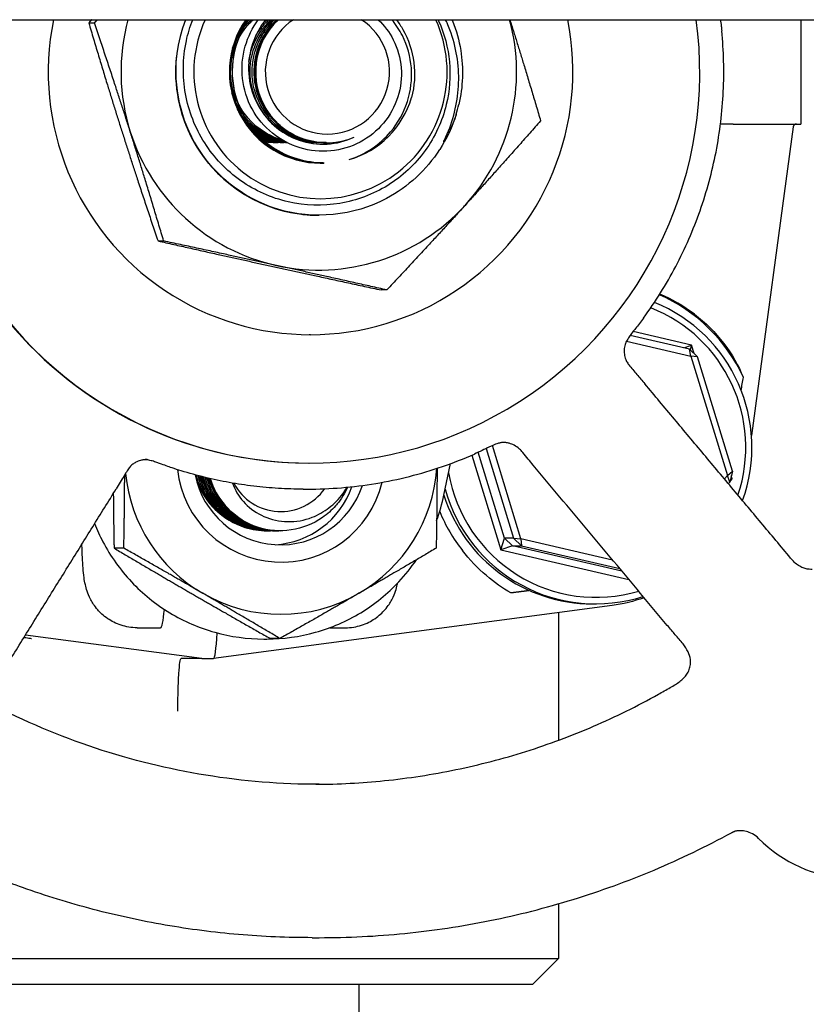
# Model space of a CAD drawing. Header units: inches. Extents: x 24 to 1128, y -58 to 748.
# Tile 486 of 656: x 637.91 to 639.79, y 350.25 to 352.61. Entities that reach past the tile are written whole.
import ezdxf

# ---------------------------------------------------------------- set-up
doc = ezdxf.new("R2010")
doc.units = ezdxf.units.IN
doc.header["$LTSCALE"] = 32
doc.header["$MEASUREMENT"] = 0
doc.layers.add('Visible (ANSI)', color=7, linetype='Continuous', lineweight=30)

msp = doc.modelspace()

# ---------------------------------------------------------------- linework, layer by layer
at = {"layer": 'Visible (ANSI)'}
for p, q in [((621.95163, 352.60867), (657.49113, 352.60867)), ((639.77744, 352.60867), (639.77744, 352.35867)), ((638.07121, 352.601), (638.08466, 352.601)), ((639.61558, 352.35867), (639.77744, 352.35867)), ((639.75957, 352.35191), (639.65923, 351.61193)), ((638.64069, 352.31367), (638.64039, 352.31367)), ((638.62946, 352.26492), (638.63021, 352.26492)), ((638.63415, 352.26492), (638.6349, 352.26492)), ((638.62334, 352.13992), (638.62338, 352.13992)), ((638.23716, 352.07833), (638.25061, 352.07833)), ((638.78532, 351.961), (638.77187, 351.961)), ((638.60276, 351.85375), (638.59977, 351.85375)), ((639.51556, 351.82899), (639.37571, 351.86141)), ((639.36004, 351.8384), (639.5144, 351.80262)), ((639.51051, 351.81933), (639.36868, 351.8522)), ((639.4974, 351.82237), (639.51556, 351.82899)), ((639.51051, 351.81933), (639.53025, 351.80086)), ((639.5144, 351.80262), (639.51051, 351.81933)), ((639.51556, 351.82899), (639.51274, 351.81724)), ((639.52169, 351.80887), (639.51556, 351.82899)), ((639.53025, 351.80086), (639.5144, 351.80262)), ((639.5144, 351.80262), (639.60166, 351.51616)), ((639.61366, 351.52704), (639.53025, 351.80086)), ((639.06724, 351.36648), (639.00467, 351.57187)), ((639.0234, 351.58075), (639.08867, 351.36648)), ((639.1065, 351.36472), (639.03848, 351.58801)), ((638.98943, 351.56514), (639.05852, 351.33834)), ((638.59878, 351.54617), (638.59977, 351.54617)), ((638.92225, 351.46916), (638.93814, 351.54468)), ((639.60166, 351.51616), (639.61366, 351.52704)), ((639.61366, 351.52704), (639.60757, 351.50067)), ((639.60166, 351.51616), (639.59434, 351.5083)), ((639.60757, 351.50067), (639.60166, 351.51616)), ((639.60397, 351.4968), (639.60757, 351.50067)), ((639.60793, 351.50223), (639.61333, 351.50803)), ((639.61333, 351.50803), (639.609, 351.50686)), ((639.60997, 351.51106), (639.61333, 351.50803)), ((639.61333, 351.50803), (639.61102, 351.51561)), ((638.58494, 351.48367), (638.59483, 351.48367)), ((638.49893, 351.38367), (638.49897, 351.38367)), ((638.50289, 351.38367), (638.50293, 351.38367)), ((638.50685, 351.38367), (638.50689, 351.38367)), ((638.51081, 351.38367), (638.51085, 351.38367)), ((638.51477, 351.38367), (638.51481, 351.38367)), ((638.51872, 351.38367), (638.51876, 351.38367)), ((638.52268, 351.38367), (638.52272, 351.38367)), ((638.52664, 351.38367), (638.52668, 351.38367)), ((638.5306, 351.38367), (638.53064, 351.38367)), ((639.05852, 351.33834), (639.06724, 351.36648)), ((639.06724, 351.36648), (639.08698, 351.34801)), ((639.08867, 351.36648), (639.06724, 351.36648)), ((639.08867, 351.36648), (639.1065, 351.36472)), ((639.10842, 351.34801), (639.08867, 351.36648)), ((639.1065, 351.36472), (639.10842, 351.34801)), ((639.32662, 351.3137), (639.1065, 351.36472)), ((638.15528, 351.34216), (638.1318, 351.34216)), ((639.08698, 351.34801), (639.05852, 351.33834)), ((639.05852, 351.33834), (639.36555, 351.26717)), ((639.34866, 351.28735), (639.08698, 351.34801)), ((639.08698, 351.34801), (639.10842, 351.34801)), ((639.10842, 351.34801), (639.3435, 351.29351)), ((639.3254, 351.20478), (638.37032, 351.07743)), ((639.27854, 351.20867), (639.28605, 351.20867)), ((639.19688, 351.18764), (639.19688, 350.88181)), ((638.1872, 351.15149), (638.24333, 351.15149)), ((638.64868, 351.15149), (638.68619, 351.15149)), ((638.34178, 351.07742), (637.91938, 351.13376)), ((638.34178, 351.07742), (637.91938, 351.13376)), ((638.49038, 351.12442), (638.498, 351.12442)), ((638.52952, 351.12566), (638.50605, 351.12566)), ((638.34178, 351.07742), (638.29265, 351.07742)), ((638.34178, 351.07742), (638.37022, 351.07742)), ((639.19688, 350.48984), (639.19688, 350.35867)), ((638.60685, 350.40867), (638.6233, 350.40867)), ((637.24938, 350.35867), (639.19688, 350.35867)), ((639.13438, 350.29617), (639.19688, 350.35867)), ((639.13438, 350.29617), (637.31188, 350.29617)), ((638.71813, 350.29617), (638.71813, 338.10867))]:
    msp.add_line(p, q, dxfattribs=at)
for centre, radius, start, end in [((639.76731, 352.35086), 0.00781, 90, 172.27803), ((639.90766, 350.87497), 0.325, 224.62068, 32.74638)]:
    msp.add_arc(centre, radius, start, end, dxfattribs=at)
for centre, major_axis, ratio, start_param, end_param in [((638.59977, 352.48367), (0, -0.9375), 0.9979959, 4.5786574, 7.9877132), ((638.59878, 352.48367), (0, -0.9375), 0.9979959, 4.5786574, 6.2831853), ((638.60276, 352.48367), (0, -0.62992), 0.9979959, 4.5126255, 8.0537451), ((638.62253, 352.48367), (0, -0.475), 0.9979959, 4.446095, 5.0203993), ((638.62253, 352.48367), (0, -0.34375), 0.9979959, 4.3402204, 6.2843636), ((638.62653, 352.48367), (0, -0.30408), 0.9979959, 4.2887596, 8.277611), ((638.62653, 352.48367), (0, -0.21875), 0.9979959, 4.1041434, 6.2898922), ((638.64069, 352.48367), (0, -0.17), 0.9979959, 3.8862884, 6.6841413), ((638.64308, 352.48367), (0, -0.14917), 0.9979959, 3.7188468, 8.8475238), ((638.62253, 352.48367), (0, -0.34375), 0.9979959, 1.9247129, 1.9429649), ((638.62253, 352.48367), (0, 0.475), 0.9979959, 3.9732017, 4.978683), ((638.63511, 352.48367), (0, -0.21875), 0.9979959, 0.2808441, 1.2855084), ((638.62402, 352.48367), (0, -0.34375), 0.9979959, 1.2716341, 1.3406181), ((638.62253, 352.48367), (0, -0.475), 0.9979959, 5.0203993, 6.0675968), ((638.62253, 352.48367), (0, -0.475), 0.9979959, 6.0675968, 7.1147944), ((639.27755, 351.58367), (0, 0.4), 0.9979959, 5.1454509, 5.8676431), ((639.28117, 351.58367), (0.18146, 0.35678), 0.996606, 6.1060776, 6.3467118), ((639.28605, 351.58367), (0, 0.375), 0.9979959, 4.3653813, 5.8977197), ((639.28704, 351.58367), (0, 0.35938), 0.9979959, 4.3883372, 5.909236), ((639.87431, 354.5935), (-0.57537, -4.33091), 0.0428318, 0.8511347, 0.8607217), ((638.53164, 351.55867), (0, -0.25014), 0.9979959, 4.8258976, 7.6171006), ((638.53164, 351.55867), (0, 0.375), 0.9979959, 3.6651914, 4.6443888), ((639.28704, 351.58367), (0, -0.35938), 0.9979959, 4.8823609, 6.5714919), ((638.53164, 351.55867), (0, -0.375), 0.9979959, 4.8125504, 5.7595865), ((638.53012, 351.55867), (0, -0.2085), 0.9979959, 4.9092162, 7.5312291), ((638.49445, 351.55867), (0.11275, -0.1333), 0.988373, 4.2534579, 5.0501195), ((638.53161, 351.55867), (0, -0.12866), 0.9979959, 5.2064265, 7.2399826), ((638.53161, 351.55867), (0, -0.12866), 0.9979959, 5.2064265, 7.2399826), ((638.50545, 351.55867), (0, -0.2085), 0.9979959, 0.0593227, 1.2322364), ((639.28605, 351.58367), (0, -0.375), 0.9979959, 4.9820488, 6.591694), ((639.27854, 351.58367), (0, -0.375), 0.9979959, 5.0231867, 6.2831853), ((639.28117, 351.58367), (0.18146, 0.35678), 0.996606, 2.4339154, 2.7063289), ((638.53164, 351.55867), (0, -0.375), 0.9979959, 5.7595865, 6.8067841), ((638.24333, 351.40149), (0, -0.25), 0.0632779, 0, 0.6027509), ((638.37023, 351.26657), (-0.00001, -0.18915), 0.0627256, 0.000003, 0.8304589)]:
    msp.add_ellipse(centre, major_axis=major_axis, ratio=ratio, start_param=start_param, end_param=end_param, dxfattribs=at)
for points, knots in [([(638.6233, 350.77617), (638.44153, 350.77617), (638.2598, 350.80556), (637.91472, 350.92017), (637.75143, 351.00536), (637.45986, 351.22292), (637.33161, 351.35526), (637.12315, 351.65368), (637.04296, 351.81972), (636.93876, 352.16869), (636.91476, 352.35156), (636.92081, 352.55865), (636.92209, 352.58368), (636.92392, 352.60867)], [6.0168795, 6.0168795, 6.0168795, 6.0168795, 6.3369274, 6.3369274, 6.6569658, 6.6569658, 6.9769794, 6.9769794, 7.2969629, 7.2969629, 7.616923, 7.616923, 7.6609424, 7.6609424, 7.6609424, 7.6609424]), ([(638.90965, 352.60593), (638.92364, 352.57474), (638.93237, 352.54144), (638.93867, 352.47312), (638.93613, 352.43857), (638.91841, 352.36543), (638.90112, 352.32799), (638.85306, 352.2616), (638.82268, 352.23335), (638.75261, 352.1899), (638.71355, 352.17521), (638.63173, 352.16155), (638.58975, 352.16282), (638.50836, 352.1814), (638.46976, 352.19863), (638.40107, 352.24706), (638.3717, 352.27786), (638.32621, 352.34921), (638.31062, 352.38912), (638.29547, 352.47292), (638.29617, 352.51603), (638.30877, 352.57517), (638.31386, 352.59219), (638.32028, 352.60867)], [-5.0704915, -5.0704915, -5.0704915, -5.0704915, -4.8092414, -4.8092414, -4.5465572, -4.5465572, -4.2346915, -4.2346915, -3.9208419, -3.9208419, -3.6050086, -3.6050086, -3.2871921, -3.2871921, -2.9673924, -2.9673924, -2.64561, -2.64561, -2.321845, -2.321845, -1.9960977, -1.9960977, -1.8604876, -1.8604876, -1.8604876, -1.8604876]), ([(638.44895, 352.60848), (638.43129, 352.58294), (638.41891, 352.55373), (638.41342, 352.5231), (638.40218, 352.46044), (638.41996, 352.39306), (638.46076, 352.34403), (638.5015, 352.29507), (638.56442, 352.26532), (638.62811, 352.26492), (638.62856, 352.26492), (638.62901, 352.26492), (638.62946, 352.26492)], [-32.0241721, -32.0241721, -32.0241721, -32.0241721, -31.5971744, -31.5971744, -31.5971744, -30.7235725, -30.7235725, -30.7235725, -29.8513057, -29.8513057, -29.8513057, -29.8451302, -29.8451302, -29.8451302, -29.8451302]), ([(638.63256, 352.26526), (638.59872, 352.26493), (638.5648, 352.27218), (638.53435, 352.28697), (638.47675, 352.31495), (638.43267, 352.36936), (638.41722, 352.43145), (638.40226, 352.49159), (638.41442, 352.55782), (638.44943, 352.60867)], [23.5512365, 23.5512365, 23.5512365, 23.5512365, 24.0148367, 24.0148367, 24.0148367, 24.8917109, 24.8917109, 24.8917109, 25.7409868, 25.7409868, 25.7409868, 25.7409868]), ([(638.53462, 352.32032), (638.53157, 352.32118), (638.52855, 352.32213), (638.52556, 352.32318), (638.47568, 352.34055), (638.43498, 352.38238), (638.41897, 352.43265), (638.40279, 352.48341), (638.41221, 352.54155), (638.44344, 352.58441), (638.44982, 352.59317), (638.45708, 352.60124), (638.46504, 352.60855)], [92.9572091, 92.9572091, 92.9572091, 92.9572091, 93.0129992, 93.0129992, 93.0129992, 93.942952, 93.942952, 93.942952, 94.8820549, 94.8820549, 94.8820549, 95.0738801, 95.0738801, 95.0738801, 95.0738801]), ([(638.45354, 352.60851), (638.44246, 352.59262), (638.43346, 352.57527), (638.42703, 352.55695), (638.40579, 352.49648), (638.41291, 352.42655), (638.44598, 352.37146), (638.47881, 352.31678), (638.53656, 352.27773), (638.59955, 352.26767), (638.61099, 352.26584), (638.62256, 352.26497), (638.63413, 352.26503)], [-25.7409868, -25.7409868, -25.7409868, -25.7409868, -25.4743607, -25.4743607, -25.4743607, -24.594092, -24.594092, -24.594092, -23.7205704, -23.7205704, -23.7205704, -23.5619449, -23.5619449, -23.5619449, -23.5619449]), ([(638.63494, 352.26517), (638.59142, 352.26536), (638.54789, 352.27826), (638.51183, 352.30269), (638.4588, 352.33862), (638.42293, 352.3988), (638.41652, 352.46247), (638.41137, 352.51365), (638.42534, 352.56631), (638.45424, 352.60862)], [17.2787596, 17.2787596, 17.2787596, 17.2787596, 17.8752194, 17.8752194, 17.8752194, 18.7524691, 18.7524691, 18.7524691, 19.4578015, 19.4578015, 19.4578015, 19.4578015]), ([(638.76466, 352.60867), (638.77931, 352.59484), (638.7915, 352.57856), (638.81135, 352.53972), (638.81781, 352.51698), (638.82171, 352.46998), (638.81901, 352.44617), (638.8046, 352.4006), (638.79292, 352.37931), (638.76191, 352.34214), (638.7428, 352.32668), (638.6995, 352.30378), (638.67568, 352.29665), (638.62635, 352.29184), (638.60131, 352.29432), (638.5533, 352.30877), (638.53081, 352.3207), (638.49142, 352.35265), (638.47496, 352.37245), (638.45036, 352.41745), (638.44256, 352.44227), (638.4368, 352.49377), (638.43902, 352.51997), (638.45271, 352.56793), (638.46328, 352.58948), (638.47732, 352.60867)], [-3.7202337, -3.7202337, -3.7202337, -3.7202337, -3.5648477, -3.5648477, -3.385163, -3.385163, -3.2033156, -3.2033156, -3.0193061, -3.0193061, -2.8331349, -2.8331349, -2.6448024, -2.6448024, -2.4543091, -2.4543091, -2.2616553, -2.2616553, -2.0668416, -2.0668416, -1.8698684, -1.8698684, -1.6707361, -1.6707361, -1.4882219, -1.4882219, -1.4882219, -1.4882219]), ([(638.49494, 352.60867), (638.48128, 352.59149), (638.4707, 352.57203), (638.45605, 352.52811), (638.45292, 352.50379), (638.4562, 352.45565), (638.46244, 352.4323), (638.48345, 352.38965), (638.49787, 352.3707), (638.53294, 352.33969), (638.55315, 352.32783), (638.59665, 352.31271), (638.61946, 352.30946), (638.66468, 352.31194), (638.68665, 352.31751), (638.70691, 352.32715)], [-1.2375153, -1.2375153, -1.2375153, -1.2375153, -1.0693429, -1.0693429, -0.8839593, -0.8839593, -0.7014387, -0.7014387, -0.5217818, -0.5217818, -0.3449893, -0.3449893, -0.1710619, -0.1710619, 0, 0, 0, 0]), ([(638.6287, 352.31385), (638.58874, 352.31409), (638.54879, 352.32829), (638.51826, 352.35414), (638.4778, 352.3884), (638.45485, 352.44231), (638.45817, 352.49509), (638.46086, 352.53799), (638.48085, 352.57931), (638.51199, 352.6086)], [29.8451302, 29.8451302, 29.8451302, 29.8451302, 30.549629, 30.549629, 30.549629, 31.4831363, 31.4831363, 31.4831363, 32.2420271, 32.2420271, 32.2420271, 32.2420271]), ([(638.45504, 352.5087), (638.45666, 352.52047), (638.45951, 352.53207), (638.46363, 352.54323), (638.47279, 352.56808), (638.48808, 352.59045), (638.50742, 352.60843)], [37.84681774, 37.84681774, 37.84681774, 37.84681774, 38.05705266, 38.05705266, 38.05705266, 38.52521239, 38.52521239, 38.52521239, 38.52521239]), ([(638.63335, 352.314), (638.60772, 352.31399), (638.58209, 352.31954), (638.559, 352.3307), (638.51124, 352.35379), (638.47554, 352.40032), (638.46557, 352.45233), (638.4556, 352.50434), (638.4716, 352.56058), (638.50731, 352.59936), (638.51028, 352.60258), (638.51338, 352.60568), (638.51659, 352.60864)], [23.5619449, 23.5619449, 23.5619449, 23.5619449, 24.013411, 24.013411, 24.013411, 24.9473362, 24.9473362, 24.9473362, 25.8812012, 25.8812012, 25.8812012, 25.9588418, 25.9588418, 25.9588418, 25.9588418]), ([(638.63802, 352.31381), (638.62693, 352.31374), (638.61584, 352.31476), (638.60495, 352.31691), (638.55288, 352.32719), (638.50656, 352.36323), (638.48377, 352.41111), (638.46099, 352.45899), (638.46229, 352.51754), (638.48708, 352.56417), (638.49591, 352.58078), (638.50764, 352.59573), (638.52144, 352.60844)], [17.2787596, 17.2787596, 17.2787596, 17.2787596, 17.4742343, 17.4742343, 17.4742343, 18.4085858, 18.4085858, 18.4085858, 19.3428758, 19.3428758, 19.3428758, 19.6756565, 19.6756565, 19.6756565, 19.6756565]), ([(638.64041, 352.31399), (638.6101, 352.31406), (638.57979, 352.32193), (638.55366, 352.33732), (638.50792, 352.36428), (638.47615, 352.41363), (638.47052, 352.46633), (638.46494, 352.51866), (638.48527, 352.57301), (638.52362, 352.60867)], [10.9955743, 10.9955743, 10.9955743, 10.9955743, 11.5294271, 11.5294271, 11.5294271, 12.4641731, 12.4641731, 12.4641731, 13.3924712, 13.3924712, 13.3924712, 13.3924712]), ([(638.46984, 352.5669), (638.47237, 352.5715), (638.47512, 352.57599), (638.47809, 352.58033), (638.48516, 352.59065), (638.49341, 352.60009), (638.5026, 352.60852)], [44.49395151, 44.49395151, 44.49395151, 44.49395151, 44.58710834, 44.58710834, 44.58710834, 44.80839769, 44.80839769, 44.80839769, 44.80839769]), ([(638.69562, 352.27349), (638.71489, 352.27977), (638.73319, 352.28868), (638.76664, 352.31121), (638.78165, 352.32466), (638.81252, 352.36128), (638.82616, 352.38583), (638.84309, 352.43841), (638.84635, 352.46588), (638.84213, 352.52011), (638.83483, 352.54634), (638.81575, 352.58409), (638.80733, 352.59693), (638.79759, 352.60867)], [-3.1722778, -3.1722778, -3.1722778, -3.1722778, -3.0186699, -3.0186699, -2.8665315, -2.8665315, -2.6554083, -2.6554083, -2.4471425, -2.4471425, -2.2417348, -2.2417348, -2.1246923, -2.1246923, -2.1246923, -2.1246923]), ([(638.80851, 352.60867), (638.81415, 352.60123), (638.8193, 352.59341), (638.83778, 352.56091), (638.84672, 352.53405), (638.85389, 352.47809), (638.85194, 352.44952), (638.8446, 352.42211)], [-0.5023483, -0.5023483, -0.5023483, -0.5023483, -0.43062442, -0.43062442, -0.2163901, -0.2163901, 0, 0, 0, 0]), ([(638.92713, 352.32782), (638.94459, 352.36611), (638.95482, 352.40728), (638.95962, 352.49241), (638.95369, 352.5356), (638.93578, 352.58739), (638.9314, 352.59817), (638.92646, 352.60867)], [-1.59923361, -1.59923361, -1.59923361, -1.59923361, -1.27914254, -1.27914254, -0.94996665, -0.94996665, -0.86105781, -0.86105781, -0.86105781, -0.86105781]), ([(638.94202, 352.60867), (638.94238, 352.60779), (638.94273, 352.60692), (638.95211, 352.58319), (638.95862, 352.55941), (638.96943, 352.49196), (638.96793, 352.44777), (638.95803, 352.40524)], [-0.52692805, -0.52692805, -0.52692805, -0.52692805, -0.51973951, -0.51973951, -0.33275492, -0.33275492, 0, 0, 0, 0]), ([(639.58486, 352.60867), (639.5856, 352.60358), (639.5863, 352.59848), (639.58734, 352.58961), (639.58773, 352.58586), (639.5881, 352.58212)], [0.474379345, 0.474379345, 0.474379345, 0.474379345, 0.513894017, 0.513894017, 0.54256811, 0.54256811, 0.54256811, 0.54256811]), ([(639.40065, 351.89358), (639.4293, 351.93286), (639.45509, 351.97424), (639.50039, 352.06031), (639.5199, 352.10501), (639.55222, 352.19677), (639.56503, 352.24383), (639.58369, 352.33932), (639.58953, 352.38775), (639.59413, 352.48494), (639.59288, 352.5337), (639.5881, 352.58212)], [1.20586873, 1.20586873, 1.20586873, 1.20586873, 1.35183977, 1.35183977, 1.49781081, 1.49781081, 1.64378185, 1.64378185, 1.78975288, 1.78975288, 1.93572392, 1.93572392, 1.93572392, 1.93572392]), ([(638.91197, 352.29754), (638.88026, 352.24868), (638.83634, 352.20769), (638.78494, 352.18029), (638.7059, 352.13817), (638.61013, 352.12869), (638.52439, 352.1545), (638.43868, 352.1803), (638.36403, 352.24105), (638.32129, 352.31975), (638.28846, 352.38021), (638.27475, 352.45071), (638.28147, 352.5191)], [5.2851664, 5.2851664, 5.2851664, 5.2851664, 5.7936548, 5.7936548, 5.7936548, 6.5754431, 6.5754431, 6.5754431, 7.3569225, 7.3569225, 7.3569225, 7.9571961, 7.9571961, 7.9571961, 7.9571961]), ([(638.27975, 352.49545), (638.2775, 352.41857), (638.30137, 352.3409), (638.34722, 352.27904), (638.40044, 352.20723), (638.48263, 352.15759), (638.5709, 352.14395), (638.58824, 352.14127), (638.60578, 352.13998), (638.62332, 352.14005)], [-14.1713973, -14.1713973, -14.1713973, -14.1713973, -13.4995536, -13.4995536, -13.4995536, -12.7196121, -12.7196121, -12.7196121, -12.5663706, -12.5663706, -12.5663706, -12.5663706]), ([(638.53848, 352.31837), (638.51956, 352.32268), (638.50137, 352.33013), (638.485, 352.34059), (638.45159, 352.36197), (638.42642, 352.39554), (638.41429, 352.4332)], [99.188728, 99.188728, 99.188728, 99.188728, 99.530696, 99.530696, 99.530696, 100.2290431, 100.2290431, 100.2290431, 100.2290431]), ([(638.54138, 352.31677), (638.50736, 352.32322), (638.4752, 352.33979), (638.45084, 352.36444), (638.44189, 352.3735), (638.43404, 352.38361), (638.42739, 352.39446)], [105.42668117, 105.42668117, 105.42668117, 105.42668117, 106.03682647, 106.03682647, 106.03682647, 106.26125722, 106.26125722, 106.26125722, 106.26125722]), ([(638.95184, 352.38236), (638.94234, 352.35162), (638.9308, 352.3302), (638.9244, 352.31921), (638.92317, 352.31726), (638.92233, 352.31612), (638.92216, 352.31591), (638.922, 352.31574), (638.92196, 352.3157), (638.9219, 352.31567), (638.92189, 352.31566), (638.92186, 352.31565), (638.92185, 352.31565), (638.92184, 352.31565), (638.92183, 352.31566), (638.92182, 352.31567), (638.92182, 352.31567), (638.92181, 352.3157), (638.92181, 352.31571), (638.9218, 352.31579), (638.92182, 352.31588), (638.9222, 352.31725), (638.92435, 352.32173), (638.92713, 352.32782)], [-0.32425255, -0.32425255, -0.32425255, -0.32425255, -0.13434383, -0.13434383, -0.07553483, -0.07553483, -0.06406424, -0.06406424, -0.06072925, -0.06072925, -0.05932586, -0.05932586, -0.05850628, -0.05850628, -0.05780445, -0.05780445, -0.05699234, -0.05699234, -0.05569314, -0.05569314, -0.05100977, -0.05100977, 0, 0, 0, 0]), ([(638.54487, 352.31478), (638.53372, 352.31589), (638.52268, 352.31811), (638.51197, 352.32146), (638.488, 352.32897), (638.46592, 352.34206), (638.44747, 352.35908)], [117.91614208, 117.91614208, 117.91614208, 117.91614208, 118.11372688, 118.11372688, 118.11372688, 118.55598955, 118.55598955, 118.55598955, 118.55598955]), ([(638.54591, 352.31444), (638.52055, 352.31628), (638.49558, 352.32357), (638.4735, 352.3362), (638.46702, 352.3399), (638.46081, 352.34406), (638.4549, 352.34861)], [124.16578349, 124.16578349, 124.16578349, 124.16578349, 124.61359056, 124.61359056, 124.61359056, 124.74509816, 124.74509816, 124.74509816, 124.74509816]), ([(639.60118, 352.35856), (639.59702, 352.3585), (639.59259, 352.35843), (639.58704, 352.3584), (639.58635, 352.3584), (639.58546, 352.35839), (639.58527, 352.35839), (639.58509, 352.35839)], [0.027184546, 0.027184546, 0.027184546, 0.027184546, 0.056924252, 0.056924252, 0.061161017, 0.061161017, 0.062322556, 0.062322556, 0.062322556, 0.062322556]), ([(638.54672, 352.31384), (638.53542, 352.31391), (638.52414, 352.3151), (638.51307, 352.31747), (638.49682, 352.32096), (638.48118, 352.32697), (638.46669, 352.33506)], [136.67192198, 136.67192198, 136.67192198, 136.67192198, 136.87117991, 136.87117991, 136.87117991, 137.16377669, 137.16377669, 137.16377669, 137.16377669]), ([(638.62397, 352.31369), (638.62042, 352.31368), (638.61687, 352.31378), (638.61333, 352.314), (638.59603, 352.31508), (638.57897, 352.31897), (638.56283, 352.32526)], [36.12831552, 36.12831552, 36.12831552, 36.12831552, 36.19080444, 36.19080444, 36.19080444, 36.49604281, 36.49604281, 36.49604281, 36.49604281]), ([(638.5348, 352.31386), (638.52145, 352.31377), (638.5081, 352.31525), (638.49509, 352.31836), (638.48928, 352.31975), (638.48356, 352.32146), (638.47794, 352.32348)], [155.50883635, 155.50883635, 155.50883635, 155.50883635, 155.74421658, 155.74421658, 155.74421658, 155.84940795, 155.84940795, 155.84940795, 155.84940795]), ([(638.52073, 352.31379), (638.51087, 352.31373), (638.50101, 352.31453), (638.49128, 352.31623), (638.489, 352.31663), (638.48673, 352.31708), (638.48447, 352.31758)], [174.35839227, 174.35839227, 174.35839227, 174.35839227, 174.53225659, 174.53225659, 174.53225659, 174.57301344, 174.57301344, 174.57301344, 174.57301344]), ([(639.52244, 351.90301), (639.5489, 351.88297), (639.57325, 351.85868), (639.61309, 351.8065), (639.62851, 351.77858), (639.63946, 351.75256), (639.63968, 351.75204), (639.63989, 351.75153)], [2.42631602, 2.42631602, 2.42631602, 2.42631602, 2.67966729, 2.67966729, 2.93613935, 2.93613935, 2.94129083, 2.94129083, 2.94129083, 2.94129083]), ([(639.40065, 351.89358), (639.39439, 351.885), (639.38791, 351.87659), (639.37899, 351.86551), (639.37665, 351.86261), (639.37149, 351.85605), (639.36868, 351.85232), (639.36376, 351.84507), (639.3616, 351.8415), (639.35807, 351.83448), (639.35675, 351.83105), (639.35527, 351.82522), (639.35486, 351.82313), (639.35431, 351.81871), (639.35417, 351.81635), (639.3542, 351.81162), (639.35438, 351.80919), (639.35502, 351.80459), (639.35549, 351.80236), (639.35715, 351.79623), (639.35861, 351.79281), (639.36175, 351.78686), (639.36345, 351.78424), (639.36826, 351.77765), (639.37148, 351.77376), (639.38121, 351.76236), (639.38763, 351.75514), (639.39752, 351.74351), (639.40066, 351.73977), (639.4038, 351.73602)], [0, 0, 0, 0, 0.0809592, 0.0809592, 0.10921795, 0.10921795, 0.14455126, 0.14455126, 0.17664561, 0.17664561, 0.21272172, 0.21272172, 0.23072697, 0.23072697, 0.24880729, 0.24880729, 0.26692667, 0.26692667, 0.2850304, 0.2850304, 0.32158017, 0.32158017, 0.35742127, 0.35742127, 0.40238945, 0.40238945, 0.49196172, 0.49196172, 0.53205139, 0.53205139, 0.53205139, 0.53205139]), ([(639.75757, 351.31324), (639.73398, 351.34142), (639.7104, 351.3696), (639.66324, 351.42597), (639.63965, 351.45415), (639.59249, 351.51052), (639.5689, 351.5387), (639.52173, 351.59507), (639.49815, 351.62326), (639.45097, 351.67964), (639.42739, 351.70783), (639.4038, 351.73602)], [0.8598495, 0.8598495, 0.8598495, 0.8598495, 1.1611291, 1.1611291, 1.4624087, 1.4624087, 1.7636884, 1.7636884, 2.064968, 2.064968, 2.3662476, 2.3662476, 2.3662476, 2.3662476]), ([(639.06278, 351.59538), (639.06278, 351.59538), (639.06251, 351.59537), (639.06109, 351.59525), (639.05986, 351.59511), (639.05649, 351.59453), (639.05414, 351.59399), (639.04972, 351.59259), (639.04796, 351.59197), (639.04408, 351.59046), (639.04192, 351.58955), (639.03701, 351.58736), (639.03423, 351.58604), (639.02544, 351.58176), (639.01973, 351.57891), (639.00786, 351.57329), (639.00155, 351.57043), (638.99527, 351.56768)], [0.02570148, 0.02570148, 0.02570148, 0.02570148, 0.04450107, 0.04450107, 0.06770751, 0.06770751, 0.10077089, 0.10077089, 0.1183022, 0.1183022, 0.13697344, 0.13697344, 0.16060257, 0.16060257, 0.21250774, 0.21250774, 0.26483484, 0.26483484, 0.26483484, 0.26483484]), ([(639.06526, 351.59543), (639.06483, 351.59543), (639.06443, 351.59543), (639.06383, 351.59542), (639.06362, 351.59541), (639.06316, 351.5954), (639.06296, 351.59539), (639.06272, 351.59538), (639.06268, 351.59538), (639.06268, 351.59538)], [0, 0, 0, 0, 0.004073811, 0.004073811, 0.007101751, 0.007101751, 0.011636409, 0.011636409, 0.0165086, 0.0165086, 0.0165086, 0.0165086]), ([(639.06704, 351.59537), (639.06704, 351.59537), (639.06704, 351.59537), (639.067, 351.59537), (639.06672, 351.59539), (639.06587, 351.59542), (639.06537, 351.59543), (639.0648, 351.59543)], [0.453657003, 0.453657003, 0.453657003, 0.453657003, 0.454325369, 0.454325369, 0.464074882, 0.464074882, 0.472445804, 0.472445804, 0.472445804, 0.472445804]), ([(639.13609, 351.5414), (639.1323, 351.54592), (639.12833, 351.55071), (639.12002, 351.56104), (639.11579, 351.56653), (639.10878, 351.57451), (639.10619, 351.57724), (639.09951, 351.58336), (639.09524, 351.58646), (639.08691, 351.59083), (639.08289, 351.59238), (639.07604, 351.59419), (639.07326, 351.59472), (639.06909, 351.5952), (639.06773, 351.59532), (639.06592, 351.5954), (639.06546, 351.59542), (639.06501, 351.59543)], [0, 0, 0, 0, 0.04837047, 0.04837047, 0.10140037, 0.10140037, 0.12977001, 0.12977001, 0.17069882, 0.17069882, 0.20357861, 0.20357861, 0.22520632, 0.22520632, 0.23560529, 0.23560529, 0.23905865, 0.23905865, 0.23905865, 0.23905865]), ([(638.21129, 351.55446), (638.21086, 351.55446), (638.21045, 351.55445), (638.20965, 351.55443), (638.2094, 351.55443), (638.20899, 351.55441), (638.20886, 351.5544), (638.20858, 351.55439), (638.20845, 351.55439), (638.20811, 351.55437), (638.20792, 351.55436), (638.20745, 351.55433), (638.20717, 351.55431), (638.20653, 351.55426), (638.20614, 351.55423), (638.20489, 351.55411), (638.20399, 351.55401), (638.20045, 351.55352), (638.19783, 351.55297), (638.19119, 351.55115), (638.1873, 351.54955), (638.18122, 351.54638), (638.17878, 351.54477), (638.17396, 351.54104), (638.17181, 351.53891), (638.16784, 351.53425), (638.16561, 351.53117), (638.16082, 351.52379), (638.15835, 351.51967), (638.15003, 351.50564), (638.14379, 351.49518), (638.13698, 351.48421)], [0, 0, 0, 0, 0.00473662, 0.00473662, 0.01146926, 0.01146926, 0.01520822, 0.01520822, 0.01802118, 0.01802118, 0.0203577, 0.0203577, 0.02285723, 0.02285723, 0.02599976, 0.02599976, 0.03313054, 0.03313054, 0.05458148, 0.05458148, 0.09121865, 0.09121865, 0.12491933, 0.12491933, 0.16994964, 0.16994964, 0.21440248, 0.21440248, 0.25904771, 0.25904771, 0.36844187, 0.36844187, 0.36844187, 0.36844187]), ([(638.29256, 351.52754), (638.2852, 351.5298), (638.27776, 351.53219), (638.26598, 351.53617), (638.26143, 351.53777), (638.25188, 351.54123), (638.24655, 351.54324), (638.23792, 351.54636), (638.23474, 351.54747), (638.22782, 351.54975), (638.224, 351.55089), (638.21851, 351.55233), (638.21653, 351.55279), (638.21323, 351.55347), (638.21189, 351.55369), (638.20889, 351.55413), (638.20766, 351.55422), (638.2067, 351.55427)], [0, 0, 0, 0, 0.05878134, 0.05878134, 0.09886566, 0.09886566, 0.14382223, 0.14382223, 0.16960578, 0.16960578, 0.20065599, 0.20065599, 0.22097491, 0.22097491, 0.2412276, 0.2412276, 0.27665512, 0.27665512, 0.27665512, 0.27665512]), ([(638.2112, 351.55445), (638.2112, 351.55445), (638.21117, 351.55445), (638.21104, 351.55445), (638.21095, 351.55445), (638.21083, 351.55445)], [0.4091138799, 0.4091138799, 0.4091138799, 0.4091138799, 0.4128249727, 0.4128249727, 0.4159605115, 0.4159605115, 0.4159605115, 0.4159605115]), ([(638.59483, 351.48367), (638.6223, 351.48367), (638.64977, 351.48481), (638.70452, 351.48935), (638.7318, 351.49275), (638.786, 351.5018), (638.81291, 351.50744), (638.86617, 351.52094), (638.89252, 351.52879), (638.9445, 351.54664), (638.97011, 351.55664), (638.99527, 351.56768)], [0.26630582, 0.26630582, 0.26630582, 0.26630582, 0.34886203, 0.34886203, 0.43141824, 0.43141824, 0.51397444, 0.51397444, 0.59653065, 0.59653065, 0.67908686, 0.67908686, 0.67908686, 0.67908686]), ([(638.58494, 351.48367), (638.56516, 351.48367), (638.54538, 351.48426), (638.50588, 351.48661), (638.48617, 351.48838), (638.44688, 351.49308), (638.42731, 351.49602), (638.38837, 351.50306), (638.36901, 351.50715), (638.33056, 351.51649), (638.31147, 351.52174), (638.29256, 351.52754)], [6.01687949, 6.01687949, 6.01687949, 6.01687949, 6.07633823, 6.07633823, 6.13579698, 6.13579698, 6.19525573, 6.19525573, 6.25471448, 6.25471448, 6.31417323, 6.31417323, 6.31417323, 6.31417323]), ([(639.45771, 351.15703), (639.43627, 351.18265), (639.41483, 351.20828), (639.37195, 351.25952), (639.35051, 351.28514), (639.30763, 351.33639), (639.28619, 351.36201), (639.24331, 351.41326), (639.22186, 351.43888), (639.17898, 351.49014), (639.15753, 351.51577), (639.13609, 351.5414)], [0.9601047, 0.9601047, 0.9601047, 0.9601047, 1.233998, 1.233998, 1.5078914, 1.5078914, 1.7817848, 1.7817848, 2.0556781, 2.0556781, 2.3295715, 2.3295715, 2.3295715, 2.3295715]), ([(638.32844, 351.51727), (638.32966, 351.51221), (638.33112, 351.5072), (638.33282, 351.50227), (638.3505, 351.45081), (638.39348, 351.40867), (638.44534, 351.39205), (638.46262, 351.38651), (638.48076, 351.38385), (638.4989, 351.38393)], [-59.4514184, -59.4514184, -59.4514184, -59.4514184, -59.3621351, -59.3621351, -59.3621351, -58.4301881, -58.4301881, -58.4301881, -58.1194641, -58.1194641, -58.1194641, -58.1194641]), ([(638.5009, 351.3838), (638.49068, 351.38363), (638.48045, 351.38435), (638.47035, 351.38602), (638.41679, 351.39487), (638.36823, 351.43009), (638.34317, 351.47823), (638.33674, 351.4906), (638.33189, 351.50374), (638.32864, 351.51727)], [51.8250978, 51.8250978, 51.8250978, 51.8250978, 52.0002694, 52.0002694, 52.0002694, 52.9294816, 52.9294816, 52.9294816, 53.1681672, 53.1681672, 53.1681672, 53.1681672]), ([(638.3329, 351.51618), (638.33729, 351.49855), (638.34435, 351.48158), (638.354, 351.46616), (638.38276, 351.4202), (638.43387, 351.38894), (638.4879, 351.38431), (638.49289, 351.38388), (638.49788, 351.38368), (638.50288, 351.38371)], [-53.1616427, -53.1616427, -53.1616427, -53.1616427, -52.85007, -52.85007, -52.85007, -51.9218751, -51.9218751, -51.9218751, -51.8362788, -51.8362788, -51.8362788, -51.8362788]), ([(638.5049, 351.3837), (638.45403, 351.3833), (638.40325, 351.40601), (638.36997, 351.44456), (638.35223, 351.46512), (638.33968, 351.48993), (638.33301, 351.51622)], [45.5419124, 45.5419124, 45.5419124, 45.5419124, 46.4135872, 46.4135872, 46.4135872, 46.8783925, 46.8783925, 46.8783925, 46.8783925]), ([(638.50888, 351.38402), (638.47385, 351.38377), (638.43869, 351.3937), (638.40952, 351.41314), (638.37403, 351.43679), (638.34808, 351.47401), (638.33708, 351.51512)], [39.2587271, 39.2587271, 39.2587271, 39.2587271, 39.85872, 39.85872, 39.85872, 40.5887202, 40.5887202, 40.5887202, 40.5887202]), ([(638.33719, 351.51514), (638.34473, 351.48639), (638.35933, 351.45946), (638.37989, 351.43795), (638.41257, 351.40376), (638.45964, 351.38397), (638.50687, 351.38373)], [-46.8719693, -46.8719693, -46.8719693, -46.8719693, -46.3626746, -46.3626746, -46.3626746, -45.5530935, -45.5530935, -45.5530935, -45.5530935]), ([(638.51279, 351.38399), (638.48998, 351.38368), (638.46713, 351.38767), (638.44593, 351.39611), (638.39587, 351.41603), (638.35614, 351.46026), (638.34167, 351.51212), (638.3415, 351.51273), (638.34133, 351.51334), (638.34117, 351.51396)], [32.9755418, 32.9755418, 32.9755418, 32.9755418, 33.3660708, 33.3660708, 33.3660708, 34.2882882, 34.2882882, 34.2882882, 34.2991508, 34.2991508, 34.2991508, 34.2991508]), ([(638.3413, 351.51405), (638.35186, 351.47546), (638.37552, 351.44036), (638.40803, 351.41689), (638.4377, 351.39547), (638.47428, 351.3841), (638.51084, 351.38391)], [-40.5823989, -40.5823989, -40.5823989, -40.5823989, -39.8963115, -39.8963115, -39.8963115, -39.2699082, -39.2699082, -39.2699082, -39.2699082]), ([(638.34537, 351.51291), (638.35977, 351.46039), (638.40005, 351.41559), (638.4508, 351.39574), (638.47113, 351.38779), (638.49293, 351.38391), (638.51474, 351.38398)], [-34.2929321, -34.2929321, -34.2929321, -34.2929321, -33.3602399, -33.3602399, -33.3602399, -32.9867229, -32.9867229, -32.9867229, -32.9867229]), ([(638.51673, 351.38384), (638.5043, 351.38363), (638.49186, 351.38473), (638.47966, 351.38722), (638.4268, 351.39802), (638.37985, 351.43466), (638.35649, 351.48327), (638.35192, 351.49279), (638.34827, 351.50272), (638.34554, 351.5129)], [26.6923565, 26.6923565, 26.6923565, 26.6923565, 26.9053866, 26.9053866, 26.9053866, 27.8288947, 27.8288947, 27.8288947, 28.0096849, 28.0096849, 28.0096849, 28.0096849]), ([(638.3498, 351.51188), (638.35323, 351.49935), (638.35805, 351.48721), (638.36424, 351.47577), (638.38998, 351.42818), (638.43886, 351.39378), (638.49237, 351.38566), (638.50109, 351.38434), (638.5099, 351.38371), (638.5187, 351.38376)], [-28.0035694, -28.0035694, -28.0035694, -28.0035694, -27.7808346, -27.7808346, -27.7808346, -26.8544608, -26.8544608, -26.8544608, -26.7035376, -26.7035376, -26.7035376, -26.7035376]), ([(638.52072, 351.38368), (638.5192, 351.38366), (638.51768, 351.38367), (638.51616, 351.38369), (638.46212, 351.38449), (638.40911, 351.41186), (638.37715, 351.45543), (638.36471, 351.47239), (638.35557, 351.49166), (638.34995, 351.51191)], [20.4091712, 20.4091712, 20.4091712, 20.4091712, 20.4352376, 20.4352376, 20.4352376, 21.3601617, 21.3601617, 21.3601617, 21.7203233, 21.7203233, 21.7203233, 21.7203233]), ([(638.35417, 351.51091), (638.36059, 351.48842), (638.37135, 351.46717), (638.38606, 351.44896), (638.41884, 351.40836), (638.47056, 351.38383), (638.52269, 351.38368)], [-21.7143114, -21.7143114, -21.7143114, -21.7143114, -21.3135315, -21.3135315, -21.3135315, -20.4203522, -20.4203522, -20.4203522, -20.4203522]), ([(638.52471, 351.3838), (638.48066, 351.38357), (638.43648, 351.40008), (638.40398, 351.42991), (638.38031, 351.45163), (638.36315, 351.48012), (638.3542, 351.51093)], [14.1259859, 14.1259859, 14.1259859, 14.1259859, 14.8811364, 14.8811364, 14.8811364, 15.4310664, 15.4310664, 15.4310664, 15.4310664]), ([(638.52866, 351.38399), (638.49665, 351.38373), (638.46454, 351.39194), (638.43701, 351.4083), (638.39928, 351.4307), (638.37087, 351.46796), (638.35827, 351.50989)], [7.8428006, 7.8428006, 7.8428006, 7.8428006, 8.3909221, 8.3909221, 8.3909221, 9.1419147, 9.1419147, 9.1419147, 9.1419147]), ([(638.35835, 351.50994), (638.36881, 351.47497), (638.38997, 351.44311), (638.41882, 351.42067), (638.44937, 351.39691), (638.48802, 351.3841), (638.52668, 351.38388)], [-15.4251587, -15.4251587, -15.4251587, -15.4251587, -14.7994931, -14.7994931, -14.7994931, -14.1371669, -14.1371669, -14.1371669, -14.1371669]), ([(638.3624, 351.50887), (638.37679, 351.46164), (638.4118, 351.42082), (638.45667, 351.39999), (638.47974, 351.38928), (638.50517, 351.38397), (638.53059, 351.38399)], [-9.1361119, -9.1361119, -9.1361119, -9.1361119, -8.289328, -8.289328, -8.289328, -7.8539816, -7.8539816, -7.8539816, -7.8539816]), ([(638.66247, 351.44356), (638.65329, 351.43298), (638.64287, 351.42349), (638.63138, 351.41545), (638.58688, 351.38427), (638.52749, 351.37548), (638.47586, 351.39243), (638.42426, 351.40938), (638.38164, 351.45165), (638.36425, 351.50307), (638.36361, 351.50498), (638.363, 351.50691), (638.36242, 351.50884)], [0.7186404, 0.7186404, 0.7186404, 0.7186404, 0.9586618, 0.9586618, 0.9586618, 1.888606, 1.888606, 1.888606, 2.8182842, 2.8182842, 2.8182842, 2.8528689, 2.8528689, 2.8528689, 2.8528689]), ([(637.85539, 351.0307), (637.87416, 351.06093), (637.89293, 351.09116), (637.93047, 351.15163), (637.94924, 351.18186), (637.98678, 351.24232), (638.00556, 351.27255), (638.0431, 351.33302), (638.06188, 351.36326), (638.09943, 351.42373), (638.11821, 351.45397), (638.13698, 351.48421)], [0.6711793, 0.6711793, 0.6711793, 0.6711793, 0.9726235, 0.9726235, 1.2740677, 1.2740677, 1.5755119, 1.5755119, 1.8769561, 1.8769561, 2.1784003, 2.1784003, 2.1784003, 2.1784003]), ([(638.41782, 351.4925), (638.42431, 351.47631), (638.43396, 351.46159), (638.45891, 351.43585), (638.47421, 351.42534), (638.50879, 351.41024), (638.52788, 351.40613), (638.56751, 351.40526), (638.58768, 351.40888), (638.62104, 351.42174), (638.63456, 351.42935), (638.6595, 351.44843), (638.6707, 351.4599), (638.68015, 351.47276)], [0, 0, 0, 0, 0.13293721, 0.13293721, 0.27303158, 0.27303158, 0.42028212, 0.42028212, 0.57468721, 0.57468721, 0.69201491, 0.69201491, 0.81309505, 0.81309505, 0.81309505, 0.81309505]), ([(638.6913, 351.48835), (638.6849, 351.47391), (638.6765, 351.46023), (638.66526, 351.44649), (638.66396, 351.44496), (638.66264, 351.44346)], [0.16664853, 0.16664853, 0.16664853, 0.16664853, 0.28664845, 0.28664845, 0.30193201, 0.30193201, 0.30193201, 0.30193201]), ([(638.08525, 351.4009), (638.09105, 351.38616), (638.09765, 351.37174), (638.12337, 351.32278), (638.1465, 351.29035), (638.20059, 351.23285), (638.23155, 351.2078), (638.29905, 351.16691), (638.33558, 351.15108), (638.41154, 351.12984), (638.45096, 351.12442), (638.49038, 351.12442)], [-1.1998475, -1.1998475, -1.1998475, -1.1998475, -1.0904719, -1.0904719, -0.8178539, -0.8178539, -0.5452359, -0.5452359, -0.272618, -0.272618, 0, 0, 0, 0]), ([(638.1872, 351.15149), (638.17378, 351.15149), (638.16046, 351.15377), (638.13609, 351.16158), (638.12544, 351.16726), (638.10588, 351.18045), (638.09834, 351.18791), (638.08408, 351.20415), (638.07961, 351.21179), (638.07118, 351.22741), (638.069, 351.23363), (638.06505, 351.24533), (638.06396, 351.24991), (638.06148, 351.26098), (638.0607, 351.26615), (638.05894, 351.27907), (638.05824, 351.28645), (638.05698, 351.30248), (638.05647, 351.31101), (638.05559, 351.32927), (638.05524, 351.33898), (638.05494, 351.35007), (638.05491, 351.35104), (638.05489, 351.35201)], [6.2831853, 6.2831853, 6.2831853, 6.2831853, 6.3034742, 6.3034742, 6.3258284, 6.3258284, 6.3551425, 6.3551425, 6.3998015, 6.3998015, 6.4687415, 6.4687415, 6.558738, 6.558738, 6.718039, 6.718039, 6.9623851, 6.9623851, 7.2067312, 7.2067312, 7.4510773, 7.4510773, 7.4742993, 7.4742993, 7.4742993, 7.4742993]), ([(639.08236, 351.23474), (639.06325, 351.2459), (639.04318, 351.25991), (639.00329, 351.2941), (638.98361, 351.31478), (638.9667, 351.33641)], [0.49640247, 0.49640247, 0.49640247, 0.49640247, 0.68798762, 0.68798762, 0.89549896, 0.89549896, 0.89549896, 0.89549896]), ([(638.498, 351.12442), (638.53741, 351.12442), (638.57683, 351.12984), (638.65274, 351.1511), (638.68923, 351.16695), (638.75661, 351.2079), (638.78749, 351.233), (638.82971, 351.27815), (638.84373, 351.29567), (638.85631, 351.31418)], [1.57079633, 1.57079633, 1.57079633, 1.57079633, 1.8434143, 1.8434143, 2.11603227, 2.11603227, 2.38865024, 2.38865024, 2.54335464, 2.54335464, 2.54335464, 2.54335464]), ([(639.80516, 351.29098), (639.80284, 351.29098), (639.80027, 351.29111), (639.79459, 351.29182), (639.79148, 351.29241), (639.78482, 351.29431), (639.78127, 351.29563), (639.77407, 351.2992), (639.77042, 351.30145), (639.76355, 351.30681), (639.76034, 351.30992), (639.75757, 351.31324)], [0, 0, 0, 0, 0.003697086, 0.003697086, 0.007394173, 0.007394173, 0.011091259, 0.011091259, 0.014788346, 0.014788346, 0.018485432, 0.018485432, 0.018485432, 0.018485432]), ([(638.68619, 351.15149), (638.69961, 351.15149), (638.71293, 351.15377), (638.7373, 351.16158), (638.74795, 351.16726), (638.76752, 351.18045), (638.77505, 351.18791), (638.78931, 351.20415), (638.79378, 351.21179), (638.80222, 351.22741), (638.80439, 351.23363), (638.80834, 351.24533), (638.80943, 351.24991), (638.81069, 351.25553), (638.81101, 351.25705), (638.81129, 351.25848)], [0, 0, 0, 0, 0.02028894, 0.02028894, 0.04264308, 0.04264308, 0.07195717, 0.07195717, 0.11661623, 0.11661623, 0.18555623, 0.18555623, 0.27555267, 0.27555267, 0.31220371, 0.31220371, 0.31220371, 0.31220371]), ([(639.43616, 350.99205), (639.44562, 350.99733), (639.45505, 351.00262), (639.46865, 351.01037), (639.47291, 351.01284), (639.48053, 351.0177), (639.48409, 351.02014), (639.49098, 351.02543), (639.49438, 351.02835), (639.50012, 351.03416), (639.50253, 351.03706), (639.50572, 351.04187), (639.50671, 351.04356), (639.50856, 351.04716), (639.50942, 351.0491), (639.51091, 351.05313), (639.51154, 351.05525), (639.51252, 351.05945), (639.51288, 351.06156), (639.51356, 351.06773), (639.51348, 351.07156), (639.51235, 351.08161), (639.51038, 351.08761), (639.50423, 351.10017), (639.50013, 351.10637), (639.48941, 351.12032), (639.48275, 351.12775), (639.47065, 351.14169), (639.46424, 351.14922), (639.45771, 351.15703)], [0, 0, 0, 0, 0.08270123, 0.08270123, 0.11985631, 0.11985631, 0.15274208, 0.15274208, 0.1860153, 0.1860153, 0.21909977, 0.21909977, 0.23552547, 0.23552547, 0.25202014, 0.25202014, 0.26856297, 0.26856297, 0.28508887, 0.28508887, 0.3186766, 0.3186766, 0.3848757, 0.3848757, 0.45090672, 0.45090672, 0.53418932, 0.53418932, 0.61771994, 0.61771994, 0.61771994, 0.61771994]), ([(637.91609, 351.12842), (637.9223, 351.12749), (637.92722, 351.12673), (637.93251, 351.12587), (637.93394, 351.12561), (637.93399, 351.1256), (637.93399, 351.1256), (637.93399, 351.1256)], [-0.51718195, -0.51718195, -0.51718195, -0.51718195, -0.33863548, -0.33863548, -0.2248166, -0.2248166, -0.22278783, -0.22278783, -0.22278783, -0.22278783]), ([(638.28475, 350.95132), (638.28475, 350.95142), (638.28475, 350.95153), (638.28475, 350.96018), (638.28481, 350.96871), (638.28503, 350.98544), (638.28519, 350.99361), (638.28581, 351.01648), (638.2864, 351.03013), (638.28786, 351.05297), (638.28873, 351.06199), (638.29062, 351.07427), (638.29163, 351.07742), (638.29265, 351.07742)], [-0.00080906, -0.00080906, -0.00080906, -0.00080906, 0, 0, 0.06513682, 0.06513682, 0.13017613, 0.13017613, 0.25481643, 0.25481643, 0.37825086, 0.37825086, 0.50129539, 0.50129539, 0.50129539, 0.50129539]), ([(638.61508, 350.77619), (638.67007, 350.77646), (638.72506, 350.77939), (638.83722, 350.79086), (638.89436, 350.79966), (639.00747, 350.82302), (639.06342, 350.83759), (639.17358, 350.87234), (639.22777, 350.89252), (639.33384, 350.93829), (639.38571, 350.96388), (639.43616, 350.99205)], [0.27113387, 0.27113387, 0.27113387, 0.27113387, 0.36797267, 0.36797267, 0.46963953, 0.46963953, 0.57130638, 0.57130638, 0.67297324, 0.67297324, 0.77464009, 0.77464009, 0.77464009, 0.77464009]), ([(638.6233, 350.40867), (638.69198, 350.40867), (638.76066, 350.4121), (638.89735, 350.42577), (638.96535, 350.43601), (639.1, 350.46322), (639.16665, 350.48018), (639.29794, 350.52065), (639.36258, 350.54416), (639.4892, 350.5975), (639.55119, 350.62732), (639.61155, 350.66016)], [0.26630582, 0.26630582, 0.26630582, 0.26630582, 0.36579163, 0.36579163, 0.46527745, 0.46527745, 0.56476326, 0.56476326, 0.66424908, 0.66424908, 0.76373489, 0.76373489, 0.76373489, 0.76373489]), ([(639.61155, 350.66016), (639.612, 350.66041), (639.61246, 350.66065), (639.61338, 350.66112), (639.61385, 350.66135), (639.61479, 350.66179), (639.61526, 350.66201), (639.61621, 350.66243), (639.61669, 350.66263), (639.61764, 350.66302), (639.61812, 350.66321), (639.6186, 350.66339)], [0.4944281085, 0.4944281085, 0.4944281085, 0.4944281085, 0.4963744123, 0.4963744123, 0.4983207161, 0.4983207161, 0.5002670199, 0.5002670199, 0.5022133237, 0.5022133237, 0.5041596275, 0.5041596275, 0.5041596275, 0.5041596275]), ([(639.67633, 350.64669), (639.67162, 350.65146), (639.66664, 350.65495), (639.65646, 350.66057), (639.65154, 350.6622), (639.64223, 350.66456), (639.63835, 350.66489), (639.63183, 350.66519), (639.62939, 350.66504), (639.62515, 350.66467), (639.62358, 350.66441), (639.62058, 350.66385), (639.61955, 350.66358), (639.61844, 350.66328), (639.61814, 350.6632), (639.61796, 350.66314)], [3.67169035, 3.67169035, 3.67169035, 3.67169035, 3.68167702, 3.68167702, 3.69430174, 3.69430174, 3.71078654, 3.71078654, 3.7293425, 3.7293425, 3.75125272, 3.75125272, 3.78299265, 3.78299265, 3.80255674, 3.80255674, 3.80255674, 3.80255674]), ([(638.60685, 350.40867), (638.54785, 350.40867), (638.48885, 350.4112), (638.37128, 350.42129), (638.31272, 350.42885), (638.19644, 350.44896), (638.13873, 350.46151), (638.02459, 350.49149), (637.96816, 350.50893), (637.87138, 350.54343), (637.83065, 350.55943), (637.79046, 350.5767)], [6.01687949, 6.01687949, 6.01687949, 6.01687949, 6.10234036, 6.10234036, 6.18780124, 6.18780124, 6.27326212, 6.27326212, 6.358723, 6.358723, 6.42206025, 6.42206025, 6.42206025, 6.42206025])]:
    msp.add_open_spline(points, degree=3, knots=knots, dxfattribs=at)
for points, weights in [([(638.07797, 352.60867), (638.0746, 352.60485), (638.07121, 352.601)], [1.00250805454, 1.00129844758, 1]), ([(638.08466, 352.601), (638.08827, 352.60485), (638.09185, 352.60867)], [1, 1.00129844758, 1.00250805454]), ([(639.08029, 352.60867), (639.1158, 352.49615), (639.15408, 352.36634)], [1.00530855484, 1.03508332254, 1]), ([(638.07121, 352.601), (638.11251, 352.46095), (638.15102, 352.33967)], [1, 1.0379548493, 1]), ([(638.1708, 352.33967), (638.13229, 352.46095), (638.08466, 352.601)], [1, 1.0379548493, 1]), ([(639.15408, 352.36634), (639.05844, 352.25773), (638.97286, 352.16367)], [1, 1.0379548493, 1]), ([(638.15102, 352.33967), (638.18953, 352.21838), (638.23716, 352.07833)], [1, 1.0379548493, 1]), ([(638.25061, 352.07833), (638.2093, 352.21838), (638.1708, 352.33967)], [1, 1.0379548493, 1]), ([(638.97286, 352.16367), (638.88729, 352.06961), (638.78532, 351.961)], [1, 1.0379548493, 1]), ([(638.23716, 352.07833), (638.37727, 352.04689), (638.50135, 352.01967)], [1, 1.0379548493, 1]), ([(638.52113, 352.01967), (638.39704, 352.04689), (638.25061, 352.07833)], [1, 1.0379548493, 1]), ([(638.50135, 352.01967), (638.62543, 351.99244), (638.77187, 351.961)], [1, 1.0379548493, 1]), ([(638.78532, 351.961), (638.64521, 351.99244), (638.52113, 352.01967)], [1, 1.0379548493, 1]), ([(638.90586, 351.53346), (638.90564, 351.44457), (638.90377, 351.34216)], [1.00808883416, 1.03335231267, 1]), ([(638.15528, 351.34216), (638.15699, 351.43609), (638.15732, 351.51792)], [1, 1.03050609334, 1.01197382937]), ([(638.13003, 351.47302), (638.13053, 351.41146), (638.1318, 351.34216)], [1.01838600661, 1.02232758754, 1]), ([(638.1318, 351.34216), (638.22996, 351.28415), (638.3168, 351.23391)], [1, 1.0379548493, 1]), ([(638.34452, 351.23391), (638.25768, 351.28415), (638.15528, 351.34216)], [1, 1.0379548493, 1]), ([(638.90377, 351.34216), (638.80561, 351.28415), (638.71877, 351.23391)], [1, 1.0379548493, 1]), ([(639.12767, 351.24049), (639.10499, 351.23761), (639.08236, 351.23474)], [0.999970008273, 0.999969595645, 0.999970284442]), ([(638.3168, 351.23391), (638.40365, 351.18367), (638.50605, 351.12566)], [1, 1.0379548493, 1]), ([(638.52952, 351.12566), (638.43136, 351.18367), (638.34452, 351.23391)], [1, 1.0379548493, 1]), ([(638.71877, 351.23391), (638.63192, 351.18367), (638.52952, 351.12566)], [1, 1.0379548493, 1])]:
    msp.add_rational_spline(points, weights, degree=2, dxfattribs=at)
for points in [[(638.41594, 352.54014), (638.42503, 352.56612), (638.44022, 352.58995), (638.46029, 352.60867)], [(638.42969, 352.57753), (638.43714, 352.58884), (638.4459, 352.59928), (638.45575, 352.60854)], [(638.44064, 352.59784), (638.44398, 352.60152), (638.44748, 352.60505), (638.45112, 352.60843)], [(638.4863, 352.59677), (638.48993, 352.60093), (638.49378, 352.6049), (638.49782, 352.60867)], [(638.90841, 352.60867), (638.90882, 352.60776), (638.90924, 352.60685), (638.90965, 352.60593)], [(638.5434, 352.31542), (638.503, 352.32135), (638.465, 352.34241), (638.43821, 352.37319)], [(638.95143, 352.38104), (638.94221, 352.35165), (638.92889, 352.32325), (638.91219, 352.29737)], [(639.61558, 352.35867), (639.61063, 352.35867), (639.60583, 352.35863), (639.60118, 352.35856)], [(638.45972, 352.34338), (638.45958, 352.34328), (638.45943, 352.34318), (638.45928, 352.34308)], [(638.54653, 352.314), (638.51643, 352.31543), (638.48666, 352.32478), (638.46123, 352.34092)], [(638.46665, 352.34511), (638.46588, 352.34455), (638.4651, 352.34401), (638.46432, 352.34347)], [(638.46898, 352.33761), (638.4682, 352.33715), (638.46742, 352.33669), (638.46664, 352.33624)], [(638.46916, 352.34331), (638.46838, 352.34278), (638.4676, 352.34226), (638.46681, 352.34175)], [(638.46911, 352.33239), (638.46907, 352.33237), (638.46904, 352.33235), (638.46901, 352.33234)], [(638.54424, 352.31399), (638.51903, 352.31407), (638.49382, 352.31954), (638.47102, 352.33021)], [(638.53954, 352.3137), (638.51742, 352.31378), (638.49537, 352.31834), (638.4749, 352.32674)], [(638.47841, 352.3281), (638.47763, 352.32776), (638.47685, 352.32743), (638.47607, 352.3271)], [(638.47844, 352.33233), (638.47767, 352.33193), (638.47689, 352.33154), (638.47611, 352.33115)], [(638.57722, 352.32626), (638.57712, 352.32622), (638.57702, 352.32619), (638.57693, 352.32615)], [(638.53016, 352.314), (638.51339, 352.31403), (638.49662, 352.31646), (638.48055, 352.32123)], [(638.52547, 352.31373), (638.51109, 352.3138), (638.49672, 352.31574), (638.4828, 352.3194)], [(638.51607, 352.31401), (638.50596, 352.314), (638.49585, 352.31486), (638.4859, 352.31659)], [(638.58202, 352.32427), (638.58192, 352.32424), (638.58183, 352.3242), (638.58174, 352.32417)], [(638.61925, 352.31393), (638.60748, 352.31387), (638.59571, 352.315), (638.58418, 352.31736)], [(638.58666, 352.32258), (638.58657, 352.32255), (638.58648, 352.32252), (638.58639, 352.32249)], [(638.59129, 352.32133), (638.5912, 352.3213), (638.59111, 352.32128), (638.59103, 352.32125)], [(638.61461, 352.31397), (638.60734, 352.314), (638.60006, 352.31447), (638.59284, 352.31539)], [(638.59604, 352.3199), (638.59596, 352.31988), (638.59587, 352.31986), (638.59579, 352.31984)], [(638.60992, 352.31375), (638.60557, 352.31377), (638.60123, 352.31397), (638.5969, 352.31432)], [(638.60519, 352.31372), (638.60302, 352.31371), (638.60085, 352.31374), (638.59868, 352.31382)], [(638.60049, 352.31395), (638.60008, 352.31395), (638.59968, 352.31395), (638.59927, 352.31395)], [(638.6007, 352.31854), (638.60063, 352.31852), (638.60055, 352.3185), (638.60047, 352.31848)], [(638.60542, 352.31763), (638.60534, 352.31762), (638.60526, 352.3176), (638.60519, 352.31759)], [(638.61008, 352.31653), (638.61001, 352.31652), (638.60994, 352.3165), (638.60986, 352.31649)], [(638.61478, 352.31595), (638.61471, 352.31594), (638.61464, 352.31593), (638.61457, 352.31592)], [(638.61946, 352.31504), (638.6194, 352.31503), (638.61933, 352.31502), (638.61927, 352.31502)], [(638.62414, 352.3148), (638.62408, 352.31479), (638.62402, 352.31479), (638.62396, 352.31478)], [(638.62884, 352.31408), (638.62878, 352.31408), (638.62872, 352.31408), (638.62866, 352.31407)], [(638.63349, 352.31414), (638.63344, 352.31414), (638.63338, 352.31414), (638.63333, 352.31413)], [(638.63822, 352.31376), (638.63817, 352.31376), (638.63812, 352.31376), (638.63807, 352.31376)], [(638.62175, 352.14018), (638.62161, 352.14018), (638.62148, 352.14018), (638.62135, 352.14017)], [(638.41556, 351.49818), (638.41637, 351.4961), (638.41714, 351.49421), (638.41782, 351.4925)], [(638.68015, 351.47276), (638.68292, 351.47655), (638.68625, 351.48172), (638.68958, 351.48819)], [(638.90484, 351.40856), (638.9121, 351.4283), (638.91792, 351.44857), (638.92225, 351.46916)], [(639.40216, 351.22341), (639.37733, 351.21453), (639.35155, 351.20826), (639.3254, 351.20478)]]:
    msp.add_open_spline(points, degree=3, dxfattribs=at)

doc.saveas('drawing.dxf')
